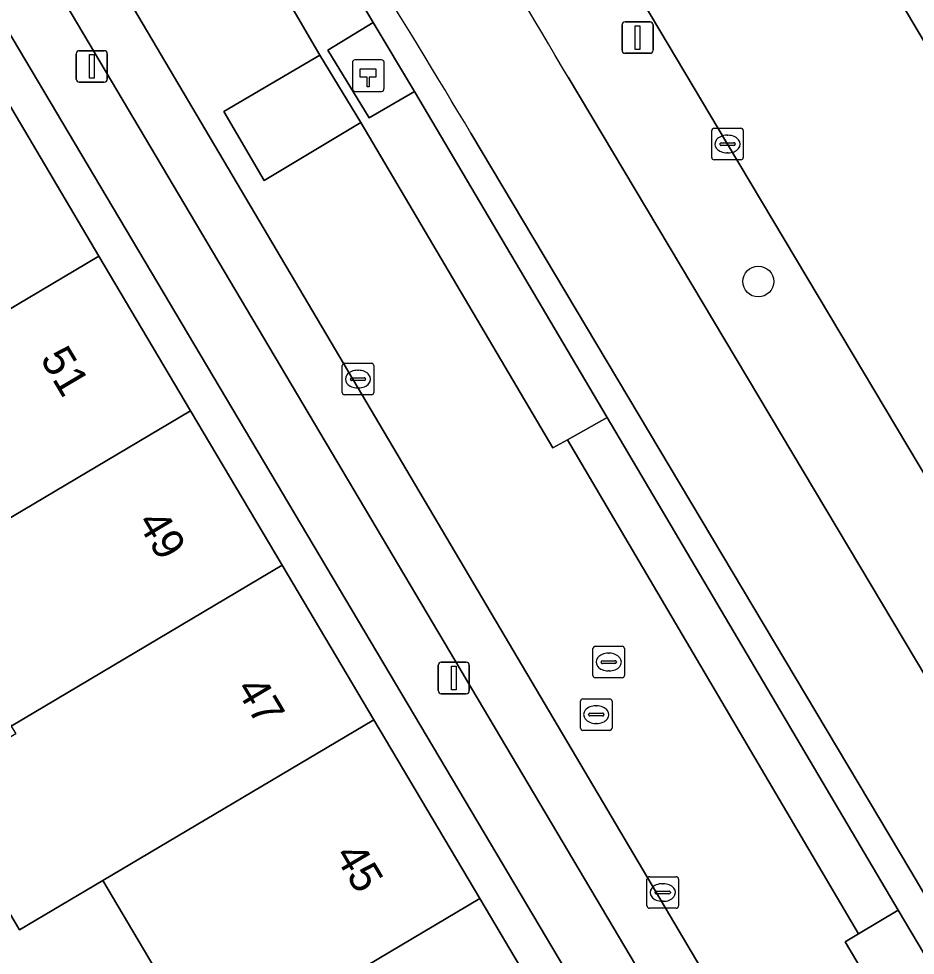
# Model space of a CAD drawing. Extents: x 156412 to 157779, y 382335 to 383768.
# Drawn here: x 156811.1 to 156839.55, y 383559.38 to 383589.09 of the extents above; entities that cross this region are included whole.
import ezdxf

# ---------------------------------------------------------------- set-up
doc = ezdxf.new("R2010")
doc.units = 0
for name, color, linetype in [('IMGEO_Berm_groen', 7, 'Continuous'), ('IMGEO_Boom', 7, 'Continuous'), ('IMGEO_Erf', 7, 'Continuous'), ('IMGEO_Fietspad_gesloten', 7, 'Continuous'), ('IMGEO_Groenvoorziening', 7, 'Continuous'), ('IMGEO_Haag', 7, 'Continuous'), ('IMGEO_Hectometerpaal', 7, 'Continuous'), ('IMGEO_Kolk', 7, 'Continuous'), ('IMGEO_Lichtmast', 7, 'Continuous'), ('IMGEO_OVBaan_gesloten', 7, 'Continuous'), ('IMGEO_Pand', 7, 'Continuous'), ('IMGEO_Pand_nummerreeks', 7, 'Continuous'), ('IMGEO_Parkeervlak_open', 7, 'Continuous'), ('IMGEO_Rijbaan_lokaal_gesloten', 7, 'Continuous'), ('IMGEO_Rijbaan_lokaal_open', 7, 'Continuous'), ('IMGEO_Rioolput', 7, 'Continuous'), ('IMGEO_Voetpad_open', 7, 'Continuous')]:
    doc.layers.add(name, color=color, linetype=linetype)

msp = doc.modelspace()

# ---------------------------------------------------------------- linework, layer by layer
at = {"layer": 'IMGEO_Berm_groen'}
for points in [[(156821.417, 383619.335), (156829.644, 383605.508), (156839.105, 383589.601), (156844.355, 383580.759), (156846.763, 383582.113), (156829.792, 383610.852)], [(156861.927, 383537.422), (156852.502, 383553.317), (156842.549, 383570.096), (156833.596, 383585.118), (156824.647, 383600.159), (156814.578, 383617.063)], [(156828.532, 383587.236), (156842.401, 383563.988), (156858.858, 383536.047), (156862.888, 383528.83)]]:
    msp.add_lwpolyline(points, dxfattribs=at)
for points in [[(156822.343, 383588.978), (156820.911, 383588.092), (156822.218, 383585.95), (156823.661, 383586.788)], [(156829.777, 383576.441), (156828.509, 383575.734), (156837.749, 383560.058), (156839.004, 383560.807)]]:
    msp.add_lwpolyline(points, close=True, dxfattribs=at)
msp.add_arc((156657.422, 383487.714), 197.947, 30.18346, 33.99697, dxfattribs=at)
at = {"layer": 'IMGEO_Boom'}
msp.add_circle((156834.569, 383580.755), 0.489, dxfattribs=at)
at = {"layer": 'IMGEO_Erf'}
for points in [[(156810.735, 383586.463), (156813.642, 383581.56), (156816.55, 383576.657), (156819.458, 383571.755), (156822.365, 383566.852), (156825.732, 383561.175), (156829.099, 383555.498), (156832.465, 383549.822), (156835.373, 383544.919), (156838.28, 383540.016), (156841.188, 383535.114), (156844.096, 383530.211), (156847.462, 383524.534), (156850.969, 383518.622), (156849.691, 383517.86), (156850.917, 383515.753), (156851.003, 383515.426), (156853.052, 383515.897), (156852.95, 383516.341), (156851.752, 383519.69), (156797.939, 383610.291)], [(156817.131, 383556.072), (156813.765, 383561.749), (156811.125, 383560.183), (156808.364, 383564.837)]]:
    msp.add_lwpolyline(points, dxfattribs=at)
at = {"layer": 'IMGEO_Fietspad_gesloten'}
for points in [[(156862.888, 383528.83), (156858.858, 383536.047), (156842.401, 383563.988), (156828.532, 383587.236)], [(156825.447, 383585.463), (156839.413, 383562.05), (156855.71, 383534.393), (156855.857, 383534.133), (156858.484, 383529.496), (156859.674, 383527.395)]]:
    msp.add_lwpolyline(points, dxfattribs=at)
for centre, radius, start, end in [((156657.422, 383487.714), 197.947, 30.18346, 33.99697), ((156589.579, 383445.071), 274.488, 30.7616, 33.45357)]:
    msp.add_arc(centre, radius, start, end, dxfattribs=at)
at = {"layer": 'IMGEO_Groenvoorziening'}
for points in [[(156805.896, 383613.754), (156812.75, 383602.314), (156815.542, 383598.343), (156816.185, 383598.689), (156819.306, 383594.099), (156822.343, 383588.978), (156823.661, 383586.788), (156829.777, 383576.441), (156839.004, 383560.807), (156851.257, 383540.179), (156855.107, 383533.758), (156855.52, 383533.027), (156857.754, 383529.083), (156858.943, 383526.985), (156860.315, 383524.256), (156861.46, 383521.425), (156862.371, 383518.51), (156863.183, 383515.418), (156863.948, 383512.313), (156864.666, 383509.198), (156866.18, 383502.592), (156866.82, 383499.811), (156884.275, 383424.125)], [(156859.674, 383527.395), (156858.484, 383529.496), (156855.857, 383534.133), (156855.71, 383534.393), (156839.413, 383562.05), (156825.447, 383585.463)]]:
    msp.add_lwpolyline(points, dxfattribs=at)
msp.add_arc((156589.579, 383445.071), 274.488, 30.7616, 33.45357, dxfattribs=at)
at = {"layer": 'IMGEO_Haag'}
for points in [[(156805.896, 383613.754), (156812.75, 383602.314), (156815.542, 383598.343), (156816.185, 383598.689), (156819.306, 383594.099), (156822.343, 383588.978), (156823.661, 383586.788), (156829.777, 383576.441), (156839.004, 383560.807), (156851.257, 383540.179), (156855.107, 383533.758), (156855.52, 383533.027), (156857.754, 383529.083), (156858.943, 383526.985), (156860.315, 383524.256), (156861.46, 383521.425), (156862.371, 383518.51), (156863.183, 383515.418), (156863.948, 383512.313), (156864.666, 383509.198), (156866.18, 383502.592), (156866.82, 383499.811), (156884.275, 383424.125)], [(156859.674, 383527.395), (156858.484, 383529.496), (156855.857, 383534.133), (156855.71, 383534.393), (156839.413, 383562.05), (156825.447, 383585.463)]]:
    msp.add_lwpolyline(points, dxfattribs=at)
msp.add_arc((156589.579, 383445.071), 274.488, 30.7616, 33.45357, dxfattribs=at)
at = {"layer": 'IMGEO_Hectometerpaal'}
for p, q in [((156821.69, 383587.704), (156821.69, 383586.863)), ((156821.69, 383587.704), (156821.69, 383586.863)), ((156822.606, 383587.788), (156821.765, 383587.788)), ((156822.606, 383587.788), (156821.765, 383587.788)), ((156822.69, 383586.872), (156822.69, 383587.713)), ((156822.69, 383586.872), (156822.69, 383587.713)), ((156821.774, 383586.788), (156822.615, 383586.788)), ((156821.774, 383586.788), (156822.615, 383586.788))]:
    msp.add_line(p, q, dxfattribs=at)
msp.add_lwpolyline([(156822.215, 383586.932), (156822.155, 383586.932), (156822.155, 383587.237), (156821.935, 383587.237), (156821.935, 383587.506), (156822.435, 383587.506), (156822.435, 383587.237), (156822.215, 383587.237), (156822.215, 383586.932)], dxfattribs=at)
for centre, start, end in [((156821.768, 383587.71), 92.4484, 184.2845), ((156821.768, 383587.71), 92.4484, 184.2845), ((156822.612, 383587.71), 2.4484, 94.2845), ((156822.612, 383587.71), 2.4484, 94.2845), ((156821.768, 383586.866), 182.4484, 274.2845), ((156821.768, 383586.866), 182.4484, 274.2845), ((156822.612, 383586.866), 272.4484, 4.2845), ((156822.612, 383586.866), 272.4484, 4.2845)]:
    msp.add_arc(centre, 0.0779, start, end, dxfattribs=at)
at = {"layer": 'IMGEO_Kolk'}
for p, q in [((156833.168, 383585.617), (156834.02, 383585.617)), ((156833.093, 383584.691), (156833.093, 383585.543)), ((156833.581, 383585.397), (156833.606, 383585.397)), ((156834.094, 383585.543), (156834.094, 383584.691)), ((156833.352, 383585.111), (156833.352, 383585.123)), ((156833.79, 383585.074), (156833.392, 383585.074)), ((156833.395, 383585.16), (156833.793, 383585.16)), ((156833.836, 383585.123), (156833.836, 383585.111)), ((156833.604, 383584.837), (156833.579, 383584.837)), ((156834.02, 383584.617), (156833.168, 383584.617)), ((156821.438, 383578.16), (156822.29, 383578.16)), ((156821.363, 383577.234), (156821.363, 383578.086)), ((156821.851, 383577.94), (156821.876, 383577.94)), ((156822.364, 383578.086), (156822.364, 383577.234)), ((156821.622, 383577.654), (156821.622, 383577.666)), ((156822.06, 383577.617), (156821.662, 383577.617)), ((156821.665, 383577.703), (156822.063, 383577.703)), ((156822.106, 383577.666), (156822.106, 383577.654)), ((156821.874, 383577.38), (156821.849, 383577.38)), ((156822.29, 383577.16), (156821.438, 383577.16)), ((156831.037, 383560.943), (156831.037, 383561.795)), ((156831.112, 383561.869), (156831.964, 383561.869)), ((156832.038, 383561.795), (156832.038, 383560.943)), ((156831.525, 383561.649), (156831.55, 383561.649)), ((156831.296, 383561.363), (156831.296, 383561.375)), ((156831.734, 383561.326), (156831.336, 383561.326)), ((156831.339, 383561.412), (156831.737, 383561.412)), ((156831.78, 383561.375), (156831.78, 383561.363)), ((156831.548, 383561.089), (156831.523, 383561.089)), ((156831.964, 383560.869), (156831.112, 383560.869))]:
    msp.add_line(p, q, dxfattribs=at)
for points in [[(156833.168, 383585.617), (156834.02, 383585.617)], [(156833.093, 383584.691), (156833.093, 383585.543)], [(156834.094, 383585.543), (156834.094, 383584.691)], [(156834.02, 383584.617), (156833.168, 383584.617)], [(156821.438, 383578.16), (156822.29, 383578.16)], [(156821.363, 383577.234), (156821.363, 383578.086)], [(156822.364, 383578.086), (156822.364, 383577.234)], [(156822.29, 383577.16), (156821.438, 383577.16)], [(156831.037, 383560.943), (156831.037, 383561.795)], [(156831.112, 383561.869), (156831.964, 383561.869)], [(156832.038, 383561.795), (156832.038, 383560.943)], [(156831.964, 383560.869), (156831.112, 383560.869)]]:
    msp.add_lwpolyline(points, dxfattribs=at)
for centre, radius, start, end in [((156833.17, 383585.541), 0.0765, 91.552, 178.448), ((156833.17, 383585.541), 0.0765, 91.552, 178.448), ((156834.018, 383585.541), 0.0765, 1.552, 88.448), ((156834.018, 383585.541), 0.0765, 1.552, 88.448), ((156833.392, 383585.12), 0.0403, 85.8775, 175.7526), ((156833.389, 383585.11), 0.0366, 178.938, 274.7102), ((156833.793, 383585.117), 0.043, 264.8664, 352.4533), ((156833.797, 383585.122), 0.0386, 1.7309, 96.639), ((156833.17, 383584.693), 0.0765, 181.552, 268.448), ((156833.17, 383584.693), 0.0765, 181.552, 268.448), ((156834.018, 383584.693), 0.0765, 271.552, 358.448), ((156834.018, 383584.693), 0.0765, 271.552, 358.448), ((156821.44, 383578.084), 0.0765, 91.552, 178.448), ((156821.44, 383578.084), 0.0765, 91.552, 178.448), ((156822.288, 383578.084), 0.0765, 1.552, 88.448), ((156822.288, 383578.084), 0.0765, 1.552, 88.448), ((156821.662, 383577.663), 0.0403, 85.8775, 175.7526), ((156821.659, 383577.653), 0.0366, 178.938, 274.7102), ((156822.063, 383577.66), 0.043, 264.8664, 352.4533), ((156822.067, 383577.665), 0.0386, 1.7309, 96.639), ((156821.44, 383577.236), 0.0765, 181.552, 268.448), ((156821.44, 383577.236), 0.0765, 181.552, 268.448), ((156822.288, 383577.236), 0.0765, 271.552, 358.448), ((156822.288, 383577.236), 0.0765, 271.552, 358.448), ((156831.114, 383561.793), 0.0765, 91.552, 178.448), ((156831.114, 383561.793), 0.0765, 91.552, 178.448), ((156831.962, 383561.793), 0.0765, 1.552, 88.448), ((156831.962, 383561.793), 0.0765, 1.552, 88.448), ((156831.336, 383561.372), 0.0403, 85.8775, 175.7526), ((156831.333, 383561.362), 0.0366, 178.938, 274.7102), ((156831.737, 383561.369), 0.043, 264.8664, 352.4533), ((156831.741, 383561.374), 0.0386, 1.7309, 96.639), ((156831.114, 383560.945), 0.0765, 181.552, 268.448), ((156831.114, 383560.945), 0.0765, 181.552, 268.448), ((156831.962, 383560.945), 0.0765, 271.552, 358.448), ((156831.962, 383560.945), 0.0765, 271.552, 358.448)]:
    msp.add_arc(centre, radius, start, end, dxfattribs=at)
for centre, major_axis, ratio, start_param, end_param in [((156833.58, 383585.117), (-0.387, 0.002), 0.722429, 4.712389, 7.853982), ((156833.605, 383585.117), (-0.39, 0.002), 0.717154, 1.570796, 4.712389), ((156821.85, 383577.66), (-0.387, 0.002), 0.722429, 4.712389, 7.853982), ((156821.875, 383577.66), (-0.39, 0.002), 0.717154, 1.570796, 4.712389), ((156831.524, 383561.369), (-0.387, 0.002), 0.722429, 4.712389, 7.853982), ((156831.549, 383561.369), (-0.39, 0.002), 0.717154, 1.570796, 4.712389)]:
    msp.add_ellipse(centre, major_axis=major_axis, ratio=ratio, start_param=start_param, end_param=end_param, dxfattribs=at)
at = {"layer": 'IMGEO_Lichtmast'}
for p, q in [((156830.245, 383588.097), (156830.245, 383588.897)), ((156830.245, 383588.897), (156830.245, 383588.097)), ((156830.345, 383588.997), (156831.135, 383588.997)), ((156831.135, 383588.997), (156830.345, 383588.997)), ((156831.235, 383588.897), (156831.235, 383588.097)), ((156831.235, 383588.097), (156831.235, 383588.897)), ((156812.918, 383587.179), (156812.918, 383587.979)), ((156812.918, 383587.979), (156812.918, 383587.179)), ((156813.018, 383588.079), (156813.808, 383588.079)), ((156813.808, 383588.079), (156813.018, 383588.079)), ((156813.908, 383587.979), (156813.908, 383587.179)), ((156813.908, 383587.179), (156813.908, 383587.979)), ((156831.135, 383587.997), (156830.345, 383587.997)), ((156830.345, 383587.997), (156831.135, 383587.997)), ((156813.808, 383587.079), (156813.018, 383587.079)), ((156813.018, 383587.079), (156813.808, 383587.079)), ((156824.507, 383568.678), (156825.297, 383568.678)), ((156825.297, 383568.678), (156824.507, 383568.678)), ((156824.407, 383567.778), (156824.407, 383568.578)), ((156824.407, 383568.578), (156824.407, 383567.778)), ((156825.397, 383568.578), (156825.397, 383567.778)), ((156825.397, 383567.778), (156825.397, 383568.578)), ((156825.297, 383567.678), (156824.507, 383567.678)), ((156824.507, 383567.678), (156825.297, 383567.678))]:
    msp.add_line(p, q, dxfattribs=at)
for points in [[(156830.665, 383588.872), (156830.815, 383588.872), (156830.815, 383588.122), (156830.665, 383588.122), (156830.665, 383588.872)], [(156813.338, 383587.954), (156813.488, 383587.954), (156813.488, 383587.204), (156813.338, 383587.204), (156813.338, 383587.954)], [(156824.827, 383568.553), (156824.977, 383568.553), (156824.977, 383567.803), (156824.827, 383567.803), (156824.827, 383568.553)]]:
    msp.add_lwpolyline(points, dxfattribs=at)
for centre, start, end in [((156830.345, 383588.897), 90, 180), ((156830.345, 383588.897), 90, 180), ((156831.135, 383588.897), 0, 90), ((156831.135, 383588.897), 360, 90), ((156813.018, 383587.979), 90, 180), ((156813.018, 383587.979), 90, 180), ((156813.808, 383587.979), 0, 90), ((156813.808, 383587.979), 360, 90), ((156830.345, 383588.097), 180, 270), ((156830.345, 383588.097), 180, 270), ((156831.135, 383588.097), 270, 0), ((156831.135, 383588.097), 270, 0), ((156813.018, 383587.179), 180, 270), ((156813.018, 383587.179), 180, 270), ((156813.808, 383587.179), 270, 0), ((156813.808, 383587.179), 270, 0), ((156824.507, 383568.578), 90, 180), ((156824.507, 383568.578), 90, 180), ((156825.297, 383568.578), 0, 90), ((156825.297, 383568.578), 360, 90), ((156824.507, 383567.778), 180, 270), ((156824.507, 383567.778), 180, 270), ((156825.297, 383567.778), 270, 0), ((156825.297, 383567.778), 270, 0)]:
    msp.add_arc(centre, 0.1, start, end, dxfattribs=at)
at = {"layer": 'IMGEO_OVBaan_gesloten'}
msp.add_lwpolyline([(156867.444, 383541.91), (156857.989, 383557.797), (156846.173, 383577.697), (156844.355, 383580.759), (156839.105, 383589.601), (156829.644, 383605.508), (156821.417, 383619.335), (156814.578, 383617.063), (156824.647, 383600.159), (156833.596, 383585.118), (156842.549, 383570.096), (156852.502, 383553.317), (156861.927, 383537.422)], dxfattribs=at)
at = {"layer": 'IMGEO_Pand'}
for points in [[(156802.135, 383581.36), (156805.043, 383576.458), (156813.642, 383581.56), (156810.735, 383586.463)], [(156807.95, 383571.555), (156816.55, 383576.657), (156813.642, 383581.56), (156805.043, 383576.458)], [(156807.95, 383571.555), (156810.857, 383566.652), (156819.458, 383571.755), (156816.55, 383576.657)], [(156822.365, 383566.852), (156819.458, 383571.755), (156810.857, 383566.652), (156811.005, 383566.403), (156808.364, 383564.837), (156811.125, 383560.183), (156813.765, 383561.749)], [(156825.732, 383561.175), (156822.365, 383566.852), (156813.765, 383561.749), (156817.131, 383556.072)], [(156825.732, 383561.175), (156817.131, 383556.072), (156820.498, 383550.396), (156829.099, 383555.498)]]:
    msp.add_lwpolyline(points, close=True, dxfattribs=at)
at = {"layer": 'IMGEO_Parkeervlak_open'}
msp.add_lwpolyline([(156854.832, 383521.621), (156808.513, 383599.937), (156801.203, 383612.163), (156799.76, 383611.336), (156805.801, 383601), (156853.212, 383521.079)], dxfattribs=at)
for points in [[(156823.661, 383586.788), (156822.218, 383585.95), (156820.911, 383588.092), (156822.343, 383588.978), (156819.306, 383594.099), (156818.1, 383593.383), (156817.642, 383593.112), (156820.655, 383587.936), (156821.959, 383585.799), (156828.053, 383575.479), (156828.509, 383575.734), (156829.777, 383576.441)], [(156837.331, 383559.808), (156849.567, 383539.175), (156849.931, 383539.391), (156851.257, 383540.179), (156839.004, 383560.807), (156837.749, 383560.058)]]:
    msp.add_lwpolyline(points, close=True, dxfattribs=at)
at = {"layer": 'IMGEO_Rijbaan_lokaal_gesloten'}
for points in [[(156821.959, 383585.799), (156818.885, 383583.965), (156817.603, 383586.147), (156820.655, 383587.936), (156817.642, 383593.112), (156818.1, 383593.383), (156812.75, 383602.314), (156805.896, 383613.754), (156805.404, 383614.574), (156804.713, 383615.728), (156799.932, 383614.312)], [(156801.467, 383612.319), (156801.203, 383612.163), (156808.513, 383599.937), (156854.832, 383521.621)], [(156858.967, 383524.062), (156849.931, 383539.391), (156849.567, 383539.175), (156837.331, 383559.808), (156837.749, 383560.058), (156828.509, 383575.734), (156828.053, 383575.479), (156821.959, 383585.799)]]:
    msp.add_lwpolyline(points, dxfattribs=at)
at = {"layer": 'IMGEO_Rijbaan_lokaal_open'}
msp.add_lwpolyline([(156818.885, 383583.965), (156821.959, 383585.799), (156820.655, 383587.936), (156817.603, 383586.147)], close=True, dxfattribs=at)
at = {"layer": 'IMGEO_Rioolput'}
for p, q in [((156829.322, 383568.255), (156829.322, 383569.107)), ((156829.397, 383569.181), (156830.249, 383569.181)), ((156829.81, 383568.961), (156829.835, 383568.961)), ((156830.323, 383569.107), (156830.323, 383568.255)), ((156829.581, 383568.675), (156829.581, 383568.687)), ((156830.019, 383568.638), (156829.621, 383568.638)), ((156829.624, 383568.724), (156830.022, 383568.724)), ((156830.065, 383568.687), (156830.065, 383568.675)), ((156829.833, 383568.401), (156829.808, 383568.401)), ((156830.249, 383568.181), (156829.397, 383568.181)), ((156828.926, 383566.587), (156828.926, 383567.439)), ((156829.001, 383567.513), (156829.853, 383567.513)), ((156829.927, 383567.439), (156829.927, 383566.587)), ((156829.414, 383567.293), (156829.439, 383567.293)), ((156829.185, 383567.007), (156829.185, 383567.019)), ((156829.623, 383566.97), (156829.225, 383566.97)), ((156829.228, 383567.056), (156829.626, 383567.056)), ((156829.669, 383567.019), (156829.669, 383567.007)), ((156829.437, 383566.733), (156829.412, 383566.733)), ((156829.853, 383566.513), (156829.001, 383566.513))]:
    msp.add_line(p, q, dxfattribs=at)
for points in [[(156829.322, 383568.255), (156829.322, 383569.107)], [(156829.397, 383569.181), (156830.249, 383569.181)], [(156830.323, 383569.107), (156830.323, 383568.255)], [(156830.249, 383568.181), (156829.397, 383568.181)], [(156828.926, 383566.587), (156828.926, 383567.439)], [(156829.001, 383567.513), (156829.853, 383567.513)], [(156829.927, 383567.439), (156829.927, 383566.587)], [(156829.853, 383566.513), (156829.001, 383566.513)]]:
    msp.add_lwpolyline(points, dxfattribs=at)
for centre, radius, start, end in [((156829.399, 383569.105), 0.0765, 91.552, 178.448), ((156829.399, 383569.105), 0.0765, 91.552, 178.448), ((156830.247, 383569.105), 0.0765, 1.552, 88.448), ((156830.247, 383569.105), 0.0765, 1.552, 88.448), ((156829.621, 383568.684), 0.0403, 85.8775, 175.7526), ((156829.618, 383568.674), 0.0366, 178.938, 274.7102), ((156830.022, 383568.681), 0.043, 264.8664, 352.4533), ((156830.026, 383568.686), 0.0386, 1.7309, 96.639), ((156829.399, 383568.257), 0.0765, 181.552, 268.448), ((156829.399, 383568.257), 0.0765, 181.552, 268.448), ((156830.247, 383568.257), 0.0765, 271.552, 358.448), ((156830.247, 383568.257), 0.0765, 271.552, 358.448), ((156829.003, 383567.437), 0.0765, 91.552, 178.448), ((156829.003, 383567.437), 0.0765, 91.552, 178.448), ((156829.851, 383567.437), 0.0765, 1.552, 88.448), ((156829.851, 383567.437), 0.0765, 1.552, 88.448), ((156829.225, 383567.016), 0.0403, 85.8775, 175.7526), ((156829.222, 383567.006), 0.0366, 178.938, 274.7102), ((156829.626, 383567.013), 0.043, 264.8664, 352.4533), ((156829.63, 383567.018), 0.0386, 1.7309, 96.639), ((156829.003, 383566.589), 0.0765, 181.552, 268.448), ((156829.003, 383566.589), 0.0765, 181.552, 268.448), ((156829.851, 383566.589), 0.0765, 271.552, 358.448), ((156829.851, 383566.589), 0.0765, 271.552, 358.448)]:
    msp.add_arc(centre, radius, start, end, dxfattribs=at)
for centre, major_axis, ratio, start_param, end_param in [((156829.809, 383568.681), (-0.387, 0.002), 0.722429, 4.712389, 7.853982), ((156829.834, 383568.681), (-0.39, 0.002), 0.717154, 1.570796, 4.712389), ((156829.413, 383567.013), (-0.387, 0.002), 0.722429, 4.712389, 7.853982), ((156829.438, 383567.013), (-0.39, 0.002), 0.717154, 1.570796, 4.712389)]:
    msp.add_ellipse(centre, major_axis=major_axis, ratio=ratio, start_param=start_param, end_param=end_param, dxfattribs=at)
at = {"layer": 'IMGEO_Voetpad_open'}
msp.add_lwpolyline([(156853.212, 383521.079), (156805.801, 383601), (156799.76, 383611.336), (156797.939, 383610.291), (156851.752, 383519.69), (156852.95, 383516.341), (156853.052, 383515.897), (156853.384, 383514.459), (156876.388, 383414.72), (156876.797, 383413.293), (156877.821, 383408.811)], dxfattribs=at)

# ---------------------------------------------------------------- texts
at = {"layer": 'IMGEO_Pand_nummerreeks'}
for s, rotation, p in [('51', 300.6709, (156811.76, 383578.307)), ('49', 300.6709, (156814.834, 383573.122)), ('47', 300.6702, (156817.968, 383567.84)), ('45', 300.6709, (156821.1, 383562.558))]:
    msp.add_text(s, height=1, rotation=rotation, dxfattribs=at).set_placement(p)

doc.saveas('drawing.dxf')
